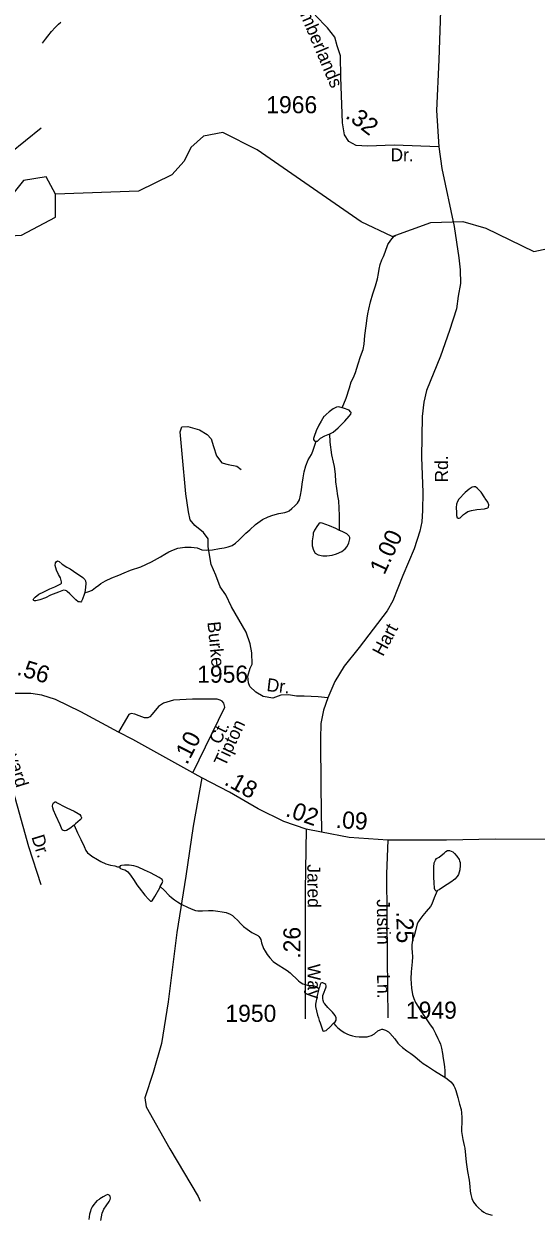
# Model space of a CAD drawing. Extents: x 2126262 to 2293712, y 749403 to 919119.
# Drawn here: x 2176471 to 2180213, y 823569 to 832270 of the extents above; entities that cross this region are included whole.
import ezdxf

# ---------------------------------------------------------------- set-up
doc = ezdxf.new("R2010")
doc.units = 0
for name, color, linetype in [('Exist Hydrographic Misc Water Feature', 7, 'Continuous'), ('Exist Hydrographic Pond Under 1500 Sq Ft', 7, 'Continuous'), ('Exist Road Non-System Type 51', 7, 'Continuous'), ('Exist Road Non-System Type 51 Label', 7, 'Continuous'), ('Exist Road Secondary Mileage Hundredths English Label', 7, 'Continuous'), ('Exist Road Secondary Type 51 Attributed', 7, 'Continuous'), ('Exist Road Secondary Type 51 Label', 7, 'Continuous'), ('Exist Road Secondary Type 51 Number Label', 7, 'Continuous')]:
    doc.layers.add(name, color=color, linetype=linetype)

msp = doc.modelspace()

# ---------------------------------------------------------------- linework, layer by layer
at = {"layer": 'Exist Hydrographic Misc Water Feature'}
for points in [[(2176607.4, 832129), (2176629.1, 832157.2), (2176647.1, 832181.2), (2176672.8, 832215.4), (2176698.6, 832243.5), (2176724.6, 832267.7), (2176742.3, 832281.7)], [(2179161.4, 830716.8), (2178935.4, 830823.2), (2178174.5, 831350.7), (2177924.5, 831477.2), (2177782.4, 831450.6), (2177691.6, 831367.2), (2177642.6, 831266.5), (2177551.5, 831166.7), (2177309.5, 831047), (2176701.4, 831026.7)], [(2179161.4, 830716.8), (2179444.6, 830819.2), (2179677.5, 830827.5), (2179844.4, 830778.2), (2180195.5, 830606.9), (2180344.5, 830639.9), (2180992.5, 830984), (2181075.5, 830975.8)], [(2178795.7, 829466.1), (2178825.4, 829536.3), (2178848.8, 829612.4), (2178862.5, 829654.5), (2178878.3, 829686.5), (2178894.1, 829724.6), (2178911.7, 829786.7), (2178929.6, 829840.8), (2178949.1, 829892.9), (2178957.1, 829930.9), (2178962.6, 829994.9), (2178970.4, 830065), (2178977.8, 830121), (2178983.9, 830151.1), (2178989.7, 830187), (2179003.4, 830239.1), (2179020.8, 830297.2), (2179040.5, 830357.3), (2179054.2, 830407.4), (2179062, 830447.4), (2179065.7, 830479.3), (2179073.5, 830513.4), (2179085.6, 830545.5), (2179097.3, 830571.6), (2179109, 830603.6), (2179128.9, 830657.7), (2179150.6, 830689.8), (2179172.6, 830715.9), (2179184.7, 830722)], [(2178795.7, 829466.1), (2178771.5, 829472), (2178753.6, 829469.9), (2178729.9, 829457.8), (2178699.9, 829435.6), (2178680, 829417.5), (2178666.1, 829405.4), (2178662, 829403.4), (2178642.3, 829369.3), (2178626.3, 829339.2), (2178606.6, 829297.2), (2178590.8, 829257), (2178587.1, 829241), (2178587.1, 829235), (2178591, 829227.1), (2178597, 829221.1), (2178607, 829223.1)], [(2178704.8, 829275.7), (2178730.7, 829287.8), (2178766.6, 829320), (2178816, 829368.3), (2178848.2, 829404.5), (2178859.9, 829420.5), (2178861.9, 829432.6), (2178857.8, 829436.5), (2178845.9, 829448.4), (2178805.5, 829464.2), (2178795.7, 829466.1)], [(2178607, 829223.1), (2178615, 829223.2), (2178638.8, 829245.3), (2178668.7, 829261.5), (2178704.8, 829275.7)], [(2178776.8, 828570.3), (2178776.6, 828592.2), (2178776.4, 828624.3), (2178776, 828680.3), (2178773.7, 828732.2), (2178771.5, 828786.2), (2178765.3, 828822.2), (2178757.1, 828876.1), (2178750.8, 828924), (2178746.3, 828980), (2178740.1, 829036), (2178731.9, 829069.9), (2178721.7, 829121.8), (2178709.1, 829213.7), (2178704.8, 829275.7)], [(2176915.8, 828118), (2176921.9, 828118), (2176937.9, 828122.1), (2176953.9, 828126.1), (2176969.9, 828134.2), (2176995.5, 828154.4), (2177017.7, 828170.5), (2177033.3, 828182.6), (2177067.3, 828202.8), (2177113, 828223), (2177165.1, 828243.2), (2177202.8, 828259.5), (2177250.8, 828279.7), (2177324.6, 828304.2), (2177404.4, 828340.6), (2177470, 828376.9), (2177500.2, 828397.1), (2177530.1, 828413.3), (2177563.7, 828427.5), (2177595.9, 828439.6), (2177647.8, 828447.9), (2177691.9, 828448.2), (2177735.8, 828442.5), (2177771.9, 828428.6), (2177807.7, 828426.9), (2177849.8, 828429.1), (2177899.8, 828437.4), (2177933.6, 828443.6), (2177963.6, 828449.8), (2177993.5, 828459.9), (2178017.5, 828476), (2178041.3, 828498.1), (2178065.1, 828522.3), (2178093.2, 828550.5), (2178120.8, 828574.6), (2178162.5, 828612.9), (2178214.4, 828649.1), (2178254.3, 828669.3), (2178290.4, 828681.5), (2178334.1, 828693.7), (2178376.1, 828700), (2178398.1, 828708.2), (2178410, 828714.2), (2178427.8, 828730.2), (2178449.8, 828750.4), (2178469.6, 828770.5), (2178483.6, 828794.6), (2178491.4, 828826.6), (2178499.2, 828866.7), (2178504.9, 828908.6), (2178510.7, 828954.7), (2178518.2, 828998.7), (2178530.1, 829042.8), (2178547.8, 829086.8), (2178571.6, 829125), (2178581.6, 829149), (2178607, 829223.1)], [(2179837.1, 828808.2), (2179810.9, 828850), (2179782.6, 828879.9), (2179770.5, 828887.8), (2179758.6, 828889.8), (2179744.7, 828885.7), (2179722.9, 828871.5), (2179694.8, 828847.4), (2179647.1, 828799.1), (2179637.4, 828781.1), (2179631.3, 828763.1), (2179629.6, 828737.1), (2179629.8, 828701.1), (2179631.9, 828679.1), (2179635.8, 828663.1), (2179642.1, 828659.1), (2179649.9, 828659.2), (2179657.9, 828661.3), (2179681.9, 828687.4), (2179695.9, 828697.5), (2179713.5, 828707.5), (2179739.5, 828715.7), (2179779.5, 828721.9), (2179835.5, 828728.2), (2179859.5, 828734.3), (2179865.2, 828740.4), (2179867.3, 828756.4), (2179859.3, 828776.3), (2179841, 828804.2), (2179837.1, 828808.2)], [(2178776.8, 828570.3), (2178748.5, 828584.1), (2178702.6, 828603.9), (2178650.3, 828623.6), (2178636.3, 828625.5), (2178624.7, 828619.4), (2178614.6, 828607.4), (2178592.9, 828573.3), (2178584.9, 828551.2), (2178583, 828537.2), (2178577.3, 828493.2), (2178577.3, 828457.2), (2178585.5, 828425.3), (2178599.9, 828403.3), (2178619.7, 828391.4), (2178653.8, 828385.7), (2178683.9, 828385.8), (2178721.9, 828390), (2178755.5, 828400.2), (2178793.6, 828416.5), (2178817.6, 828434.6), (2178833.4, 828452.7), (2178845.1, 828480.7), (2178851, 828508.7), (2178851, 828518.7), (2178846.7, 828528.7), (2178828.9, 828544.6), (2178794.9, 828562.4), (2178776.8, 828570.3)], [(2176915.8, 828118), (2176911.9, 828101.9), (2176900.2, 828067.8), (2176892, 828053.8), (2176886.2, 828045.7), (2176878.2, 828047.7), (2176868.4, 828049.7), (2176850.1, 828063.6), (2176807.9, 828107.3), (2176787.8, 828123.2), (2176781.9, 828129.1), (2176775.9, 828131.1), (2176759.9, 828133), (2176723.8, 828118.8), (2176666, 828096.5), (2176628.1, 828078.3), (2176588.3, 828064.1), (2176558.4, 828055.9), (2176548.3, 828055.9), (2176544.4, 828057.8), (2176540.3, 828063.8), (2176544, 828073.8), (2176554, 828083.9), (2176580.1, 828104), (2176617.8, 828122.3), (2176659.9, 828142.5), (2176697.6, 828158.7), (2176731.6, 828174.9), (2176741.7, 828181), (2176745.6, 828185), (2176745.4, 828195), (2176739.4, 828222.9), (2176725.1, 828248.8), (2176709.1, 828280.7), (2176700.9, 828314.6), (2176702.5, 828332.7), (2176706.6, 828340.7), (2176716.7, 828348.7), (2176728.5, 828342.8), (2176750.5, 828325), (2176784.7, 828303.1), (2176808.9, 828289.2), (2176833.1, 828273.4), (2176901.4, 828225.8), (2176917.4, 828211.9), (2176921.3, 828201.9), (2176923.3, 828185.9), (2176921.5, 828153.9), (2176915.8, 828118)], [(2176837.4, 826418), (2176807.5, 826393.8), (2176783.5, 826379.7), (2176773.9, 826375.6), (2176767.9, 826375.5), (2176757.7, 826379.5), (2176751.5, 826383.5), (2176735.5, 826419.4), (2176705.2, 826487.2), (2176688.8, 826527.1), (2176682.8, 826545.1), (2176680.8, 826555.1), (2176682.6, 826571), (2176688.6, 826581), (2176698.6, 826587.1), (2176704.6, 826587.2), (2176710.5, 826583.2), (2176728.5, 826573.3), (2176754.6, 826559.4), (2176784.7, 826543.6), (2176838.9, 826519.9), (2176869, 826502.1), (2176879.1, 826494.2), (2176887.1, 826482.3), (2176891.2, 826474.3), (2176891.2, 826470.3), (2176889.1, 826464.2), (2176881.3, 826456.2), (2176847.3, 826428), (2176837.4, 826418)], [(2176837.4, 826418), (2176861.8, 826362.1), (2176888.1, 826312.3), (2176910.4, 826262.4), (2176924.6, 826232.5), (2176936.7, 826214.6), (2176952.7, 826202.7), (2176968.7, 826190.7), (2177008.9, 826167), (2177032.8, 826153.1), (2177069.1, 826135.4), (2177087, 826129.4), (2177105, 826125.6), (2177135.2, 826119.7), (2177155.1, 826113.9), (2177171, 826113.9)], [(2179489.4, 825937.1), (2179483.4, 825935.1), (2179475.4, 825943), (2179471.3, 825955), (2179467, 825999), (2179464.8, 826034.9), (2179464.6, 826072.9), (2179466.4, 826111), (2179468.2, 826143), (2179478.1, 826162.9), (2179484, 826173), (2179504.1, 826183.1), (2179519.9, 826195.2), (2179539.8, 826213.3), (2179551.9, 826225.4), (2179565.6, 826231.4), (2179579.6, 826231.5), (2179591.5, 826227.6), (2179603.8, 826223.6), (2179615.9, 826211.7), (2179633.9, 826191.8), (2179650.1, 826166), (2179652.2, 826157.9), (2179658.1, 826144), (2179658.3, 826124), (2179654.2, 826092), (2179646.6, 826058), (2179636.8, 826041.9), (2179618.8, 826023.8), (2179608.9, 826015.8), (2179596.8, 826005.7), (2179529.4, 825963.3), (2179503.3, 825945.2), (2179493.3, 825939.1), (2179489.4, 825937.1)], [(2177467.8, 825969.7), (2177481.5, 825993.7), (2177485.6, 826007.7), (2177483.5, 826013.7), (2177481.5, 826019.8), (2177459.4, 826035.6), (2177395.4, 826069.2), (2177351.1, 826089), (2177307, 826110.7), (2177291, 826114.6), (2177275, 826120.5), (2177241.2, 826124.3), (2177205.1, 826126.1), (2177183.1, 826124), (2177175.1, 826119.9), (2177171, 826113.9)], [(2177171, 826113.9), (2177171, 826109.9), (2177173.1, 826103.9), (2177177, 826100), (2177189.1, 826096), (2177209, 826090.2), (2177221.3, 826084.3), (2177231.3, 826076.3), (2177249.4, 826052.4), (2177275.6, 826014.5), (2177295.9, 825982.7), (2177313.8, 825960.8), (2177354.2, 825907), (2177380.4, 825877.2), (2177396.4, 825863.3), (2177402.3, 825861.3), (2177408.3, 825865.4), (2177428.4, 825897.5), (2177463.9, 825959.6), (2177467.8, 825969.7)], [(2177467.8, 825969.7), (2177495.9, 825941.8), (2177532.1, 825904.1), (2177548.3, 825890.1), (2177572.3, 825872.3), (2177594.3, 825856.4), (2177620.5, 825840.6), (2177670.6, 825816.9), (2177704.6, 825801.1), (2177724.5, 825795.2), (2177740.9, 825791.2), (2177776.8, 825791.4), (2177818.6, 825793.7), (2177854.5, 825793.8), (2177886.7, 825790.1), (2177920.5, 825784.3), (2177948.8, 825778.4), (2177978.7, 825766.6), (2177994.7, 825758.7), (2178006.8, 825746.7), (2178033.1, 825721), (2178053, 825699.1), (2178075.3, 825677.2), (2178101.4, 825657.3), (2178135.6, 825633.6), (2178149.6, 825625.6), (2178159.6, 825621.7), (2178179.5, 825611.8), (2178187.5, 825603.8), (2178195.5, 825593.9), (2178201.8, 825581.9), (2178207.8, 825558), (2178222.1, 825516.1), (2178232.4, 825496.1), (2178248.4, 825472.2), (2178266.6, 825448.3), (2178292.5, 825422.5), (2178308.7, 825410.6), (2178393.2, 825355), (2178415.1, 825339.2), (2178431.1, 825323.3), (2178459.4, 825297.4), (2178477.2, 825281.6), (2178489.3, 825271.6), (2178509.6, 825259.7), (2178541.6, 825249.9), (2178557.6, 825246.1), (2178579.6, 825246.2), (2178591.6, 825244.3), (2178607.6, 825236.3), (2178625.5, 825224.4)], [(2179489.4, 825937.1), (2179467.6, 825887), (2179449.8, 825840.9), (2179440.2, 825822.9), (2179408.4, 825786.7), (2179384.4, 825756.6), (2179362.6, 825728.4), (2179352.6, 825714.4), (2179344.8, 825696.4), (2179331.1, 825646.3), (2179321.4, 825610.2), (2179313.2, 825586.2), (2179307.5, 825562.2), (2179303.6, 825540.2), (2179305.8, 825516.2), (2179307.9, 825490.2), (2179310.2, 825456.2), (2179308.3, 825420.2), (2179300.9, 825346.2), (2179297, 825296.2), (2179299.3, 825260.3), (2179301.3, 825226.3), (2179309.5, 825180.3), (2179319.8, 825150.4), (2179332.1, 825122.5), (2179348.1, 825094.6), (2179370.2, 825058.7), (2179404.7, 825010.9), (2179434.8, 824967.1), (2179461.1, 824929.2), (2179477.3, 824895.3), (2179493.7, 824859.4), (2179503.5, 824839.5), (2179513.6, 824817.5), (2179521.8, 824787.6), (2179528.1, 824749.7), (2179534.3, 824713.7), (2179540.6, 824671.8), (2179544.5, 824649.8), (2179546.8, 824625.8), (2179546.8, 824601.8), (2179547, 824589.8), (2179545.1, 824575.8)], [(2178733.1, 824971.1), (2178745, 824981.2), (2178752.8, 824993.2), (2178752.8, 825003.2), (2178752.8, 825011.2), (2178744.8, 825027.2), (2178724.5, 825051), (2178692.3, 825084.9), (2178668.3, 825112.7), (2178662.4, 825120.7), (2178656, 825136.6), (2178654, 825150.6), (2178654, 825164.6), (2178653.8, 825172.6), (2178659.9, 825186.6), (2178677.6, 825228.7), (2178679.6, 825236.7), (2178679.6, 825244.7), (2178675.5, 825252.7), (2178669.4, 825258.7), (2178655.4, 825266.6), (2178647.4, 825266.6), (2178641.3, 825264.5), (2178635.5, 825254.5), (2178629.6, 825234.4), (2178625.5, 825224.4)], [(2178625.5, 825224.4), (2178621.8, 825202.4), (2178613.8, 825172.4), (2178608.1, 825146.3), (2178602.3, 825110.3), (2178600.3, 825092.3), (2178608.7, 825062.4), (2178616.9, 825030.4), (2178622.8, 825010.5), (2178627.1, 824990.5), (2178635.1, 824974.6), (2178649.3, 824930.6), (2178655.4, 824914.7), (2178661.4, 824912.7), (2178669.4, 824914.7), (2178679.4, 824918.8), (2178707.3, 824945), (2178733.1, 824971.1)], [(2178733.1, 824971.1), (2178749.1, 824951.2), (2178763.3, 824937.3), (2178787.3, 824919.4), (2178809.4, 824903.6), (2178829.5, 824893.7), (2178847.6, 824885.8), (2178871.5, 824879.9), (2178893.5, 824874), (2178919.5, 824872.2), (2178943.5, 824870.3), (2178977.6, 824872.5), (2178993.6, 824876.6), (2179009.5, 824880.7), (2179031.3, 824892.8), (2179057.3, 824914.9), (2179073.3, 824923), (2179085, 824927.1), (2179091.2, 824927.1), (2179113.3, 824919.3), (2179135.2, 824907.4), (2179145.3, 824897.4), (2179179.5, 824855.7), (2179203.7, 824825.8), (2179215.8, 824811.9), (2179235.9, 824794), (2179268.1, 824770.2), (2179298.1, 824750.4), (2179326.4, 824728.6), (2179362.2, 824696.7), (2179388.5, 824676.9), (2179418.6, 824657), (2179470.9, 824623.4), (2179521.1, 824591.7), (2179545.1, 824575.8)], [(2179545.1, 824575.8), (2179563, 824563.9), (2179589.4, 824542.1), (2179603.4, 824526.2), (2179611.4, 824514.2), (2179619.6, 824498.2), (2179625.5, 824478.3), (2179639.9, 824428.4), (2179654, 824380.5), (2179666.3, 824340.5), (2179668.6, 824316.6), (2179670.6, 824282.6), (2179668.8, 824244.6), (2179667.1, 824202.6), (2179667.4, 824180.6), (2179669.4, 824164.6), (2179677.6, 824122.7), (2179687.9, 824078.7), (2179691.8, 824058.8), (2179702.6, 823956.8), (2179710.8, 823886.9), (2179723.3, 823825), (2179727.6, 823777.1), (2179731.5, 823743.1), (2179735.8, 823719.2), (2179744, 823691.2), (2179756.1, 823663.3), (2179774.4, 823639.4), (2179792.4, 823621.5), (2179812.5, 823603.6), (2179830.6, 823591.7), (2179846.6, 823581.8), (2179892.5, 823568.1)], [(2177033.9, 823529.9), (2177043.3, 823584), (2177049.2, 823599.9), (2177055.4, 823612), (2177073, 823636.1), (2177094.8, 823668.2), (2177100.9, 823684.2), (2177102.8, 823694.3), (2177100.5, 823708.2), (2177094.6, 823716.2), (2177084.5, 823720.2), (2177072.6, 823716.1), (2177050.9, 823704), (2177026.9, 823687.9), (2177020.7, 823683.8), (2177004.8, 823673.7), (2176995.1, 823661.7), (2176983, 823647.6), (2176971.1, 823629.5), (2176961.3, 823609.5), (2176957.4, 823597.5), (2176951.6, 823577.4), (2176945.5, 823537.4)]]:
    msp.add_lwpolyline(points, dxfattribs=at)
at = {"layer": 'Exist Hydrographic Pond Under 1500 Sq Ft'}
msp.add_lwpolyline([(2176701.4, 831026.7), (2176634.5, 831152.8), (2176468.4, 831126.7), (2176211.5, 830807.3), (2176211.5, 830748.2), (2176237.5, 830714.9), (2176453.5, 830726.8), (2176702.4, 830859.4), (2176701.4, 831026.7)], dxfattribs=at)
at = {"layer": 'Exist Road Non-System Type 51'}
for points in [[(2178690.3, 827347.8), (2178621.8, 827354.6), (2178518.5, 827360.2), (2178462.7, 827360.2), (2178404.1, 827368.6), (2178348.3, 827365.8), (2178289.7, 827346.2), (2178220, 827357.4), (2178164.2, 827388.1), (2178122.3, 827430), (2178111.1, 827458), (2178107.7, 827506.1), (2178123, 827563.4), (2178138.4, 827594.1), (2178137, 827676.5), (2178123, 827742.1), (2178093.9, 827826.5), (2178040.9, 827918.6), (2177987.9, 828012.2), (2177947.4, 828098.7), (2177905.6, 828158.8), (2177873.7, 828242.9), (2177838.8, 828321.1), (2177816.5, 828449.5), (2177817.9, 828508.2), (2177784.4, 828555.7), (2177720.3, 828605.9), (2177686.8, 828647.8), (2177672.8, 828705.1), (2177654.7, 828836.9), (2177628.2, 829130.1), (2177612.8, 829289.9), (2177625.4, 829327.6), (2177668.6, 829330.4), (2177753.7, 829305.3), (2177809.6, 829271.8), (2177838.8, 829239.7), (2177857, 829182.4), (2177877.9, 829115.4), (2177917, 829065.1), (2177964.4, 829052.6), (2178027.2, 829038.6), (2178059.3, 829016.2)], [(2176170.9, 827357), (2176205.1, 827293.3), (2176380.9, 826706.8), (2176506.2, 826261.2), (2176595.5, 825984.7)], [(2177938.7, 827278.3), (2177932.7, 827308.7), (2177920.7, 827322.4), (2177905.1, 827331.6), (2177881.9, 827337.9), (2177703.5, 827336.9), (2177564.2, 827329.5), (2177491.4, 827309.4), (2177455.5, 827283), (2177408.1, 827228.1), (2177390.1, 827208.1), (2177376.4, 827200.7), (2177351.1, 827200.7), (2177314.1, 827215.5), (2177281.4, 827229.2), (2177254, 827233.4), (2177238.2, 827226), (2177197.5, 827154.2), (2177162.2, 827096.1)], [(2177771.1, 826763.6), (2177707.4, 826410.6), (2177654.4, 826044.7), (2177587.5, 825633.4), (2177526.1, 825127.9), (2177475.9, 824822.1), (2177414.5, 824609.9), (2177355.9, 824425.6), (2177364.3, 824361.4), (2177537.2, 824052.7), (2177743.7, 823704.8), (2177757.7, 823671.3)]]:
    msp.add_lwpolyline(points, dxfattribs=at)
at = {"layer": 'Exist Road Secondary Type 51 Attributed'}
msp.add_line((2177706.4, 826799.6), (2177938.7, 827278.3), dxfattribs=at)
for points in [[(2181694.8, 837854.8), (2181684.2, 837708.5), (2181667.5, 837581.4), (2181555.2, 837254), (2181488.2, 837079.4), (2181399.6, 836923.7), (2181295, 836768.7), (2180886.2, 836132), (2180834.6, 836024.5), (2180773.2, 835862.5), (2180392.3, 834808.3), (2180197.7, 834219.8), (2180107.7, 834012.4), (2179930.5, 833667.5), (2179768, 833327.5), (2179629.2, 833065.7), (2179591.5, 832965.2), (2179555.3, 832842.3), (2179537.1, 832726.4), (2179514.1, 832365.5), (2179502.2, 832007.3), (2179484.1, 831637.3), (2179501.5, 831372.7)], [(2179501.5, 831372.7), (2179175.3, 831384.2), (2178982.1, 831377.9), (2178898.4, 831382.1), (2178845.4, 831410), (2178813.3, 831458.9), (2178797.9, 831548.3), (2178785.4, 831880.9), (2178782.6, 832037.3), (2178758.9, 832108.5), (2178743.5, 832174.1), (2178689.4, 832241.8), (2178598.7, 832332.5)], [(2172699.1, 830362.4), (2173224.4, 830233.2), (2173490.8, 830206.7), (2174081.7, 830193.4), (2174504.4, 830176.7), (2174694.8, 830182.9), (2174814.8, 830219.2), (2174963.4, 830287), (2175218.7, 830472.7), (2175428.7, 830643.7), (2176367.6, 831325.1), (2176598.5, 831510.1)], [(2179501.5, 831372.7), (2179523.9, 831214.9), (2179614.5, 830789), (2179647.3, 830560.7), (2179657.1, 830472.8), (2179659.9, 830373.6), (2179642.4, 830282.2), (2179629.9, 830188.6), (2179579.7, 830030.8), (2179514.1, 829842.3), (2179411.6, 829591.7), (2179393.4, 829506.5), (2179379.5, 829401.8), (2179374.6, 829106.5), (2179385.7, 828846.7), (2179383.7, 828716.2), (2179376.7, 828632.4), (2179362.7, 828565.4), (2179320.9, 828435.5), (2179240, 828240), (2179166.7, 828055), (2179124.9, 827983.8), (2178921.2, 827715.7), (2178810.3, 827578.2), (2178741.9, 827467.9), (2178690.3, 827347.8), (2178660.3, 827257.7), (2178640.7, 827160), (2178636.6, 827048.3), (2178640, 826695.7), (2178645.6, 826365.3)], [(2177706.4, 826799.6), (2177268.2, 827042.2), (2177162.2, 827096.1), (2176887.3, 827244.6), (2176701.8, 827335.4), (2176601.3, 827366.1), (2176521.1, 827378), (2176325.8, 827378), (2176021.6, 827330.5), (2175811.7, 827287.9), (2175532, 827238.3), (2175142.7, 827157.4), (2175018.6, 827153.2), (2174965.5, 827162.9), (2174915.2, 827182.1)], [(2178532.2, 826387.3), (2178368.9, 826444.5), (2178181.3, 826537.4), (2177972, 826657.5), (2177771.1, 826763.6), (2177722, 826790.9), (2177706.4, 826799.6)], [(2182308.2, 826489.8), (2182016.6, 826460.2), (2181964, 826453), (2181480.2, 826393.8), (2180835.1, 826327.5), (2180758.4, 826322.1), (2180415.1, 826312.2), (2179914.5, 826315.1), (2179557.4, 826306.7), (2179130.4, 826306.7)], [(2178532.2, 826387.3), (2178526.4, 825943.1), (2178526.3, 825003.9)], [(2178645.6, 826365.3), (2178532.2, 826387.3)], [(2179130.4, 826306.7), (2178845.9, 826326.2), (2178645.6, 826365.3)], [(2179130.4, 826306.7), (2179119, 826060.8), (2179124.5, 825447.6), (2179130.1, 825009.9)]]:
    msp.add_lwpolyline(points, dxfattribs=at)

# ---------------------------------------------------------------- texts
at = {"layer": 'Exist Road Non-System Type 51 Label'}
for s, rotation, p in [('Burke', 275.61706, (2177811.3, 827900.7)), ('Dr.', 353.28522, (2178240.5, 827397.7)), ('Vineyard', 286.97519, (2176271.3, 827165.3)), ('Dr.', 286.97519, (2176525.7, 826331.6)), ('Jared', 270.74869, (2178540.8, 826130.9)), ('Justin', 270.89098, (2179048.8, 825875.9)), ('Way', 270.74869, (2178542.5, 825403.8)), ('Ln.', 270.89098, (2179050.9, 825327.6))]:
    msp.add_text(s, height=95, rotation=rotation, dxfattribs=at).set_placement(p)
at = {"layer": 'Exist Road Secondary Mileage Hundredths English Label'}
for s, rotation, p in [('.32', 322.74533, (2178813.6, 831588.5)), ('1.00', 65.04882, (2179104.2, 828240.6)), ('.56', 342.99539, (2176413.7, 827517.9)), ('.10', 62.82813, (2177663.1, 826853.4)), ('.18', 331.32128, (2177927.8, 826717.2)), ('.02', 340.6729, (2178376.1, 826485.8)), ('.09', 356.32244, (2178746, 826397.9)), ('.25', 270.52142, (2179192.1, 825787.2)), ('.26', 89.99339, (2178491.6, 825442))]:
    msp.add_text(s, height=125, rotation=rotation, dxfattribs=at).set_placement(p)
at = {"layer": 'Exist Road Secondary Type 51 Label'}
for s, rotation, p in [('Timberlands', 292.88982, (2178445.4, 832436.9)), ('Dr.', 359.62571, (2179148.7, 831266.2)), ('Rd.', 90.08683, (2179569.1, 828920.5)), ('Hart', 62.24967, (2179094.8, 827644.2)), ('Tipton', 64.81758, (2177940.8, 826839.5)), ('Ct.', 63.46054, (2177903.1, 827001))]:
    msp.add_text(s, height=95, rotation=rotation, dxfattribs=at).set_placement(p)
at = {"layer": 'Exist Road Secondary Type 51 Number Label'}
for s, p in [('1966', (2178241.7, 831617.3)), ('1956', (2177736.9, 827458)), ('1950', (2177943.2, 824980.8)), ('1949', (2179261.8, 825003.6))]:
    msp.add_text(s, height=125, dxfattribs=at).set_placement(p)

doc.saveas('drawing.dxf')
